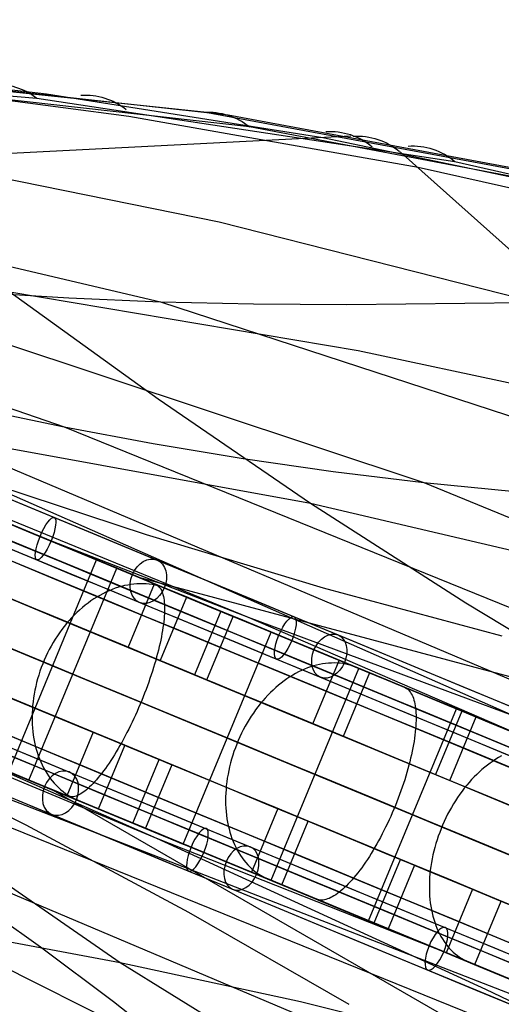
# Model space of a CAD drawing. Extents: x -3378 to 3007, y -425 to 173.
# Tile 367 of 396: x 2446 to 2509, y -99 to 30. Entities that reach past the tile are written whole.
import ezdxf

# ---------------------------------------------------------------- set-up
doc = ezdxf.new("R2010")
doc.units = 0
doc.layers.add('PREDEFINITO', color=7, linetype='CONTINUOUS')

msp = doc.modelspace()

# ---------------------------------------------------------------- linework, layer by layer
at = {"layer": 'PREDEFINITO'}
for p, q in [((2295.25, 25.62, 2292.51), (2476.16, -48.61, 2749.34)), ((2382.94, 24.55, 1550.26), (2448.55, 19.28, 1694.76)), ((2470.36, 17.43, 1760.19), (2400.63, 24.84, 1603.52)), ((2470.36, 17.43, 1760.19), (2400.63, 24.84, 1603.52)), ((2473.53, 17.05, 1758.78), (2408.32, 24.22, 1612.74)), ((2413.35, 23.92, 1631.74), (2449.79, 19.86, 1718.37)), ((2476.36, 15.51, 1757.44), (2411, 22.91, 1611.49)), ((2460.56, 16.87, 1718.02), (2421.95, 22.02, 1635.61)), ((2449.79, 19.86, 1718.37), (2485.93, 14.14, 1805.22)), ((2448.55, 19.28, 1694.76), (2503.18, 10.98, 1818.71)), ((2498.39, 10.2, 1800.74), (2460.56, 16.87, 1718.02)), ((2528.26, 6.7, 1894.19), (2470.36, 17.43, 1760.19)), ((2528.26, 6.7, 1894.19), (2470.36, 17.43, 1760.19)), ((2531.59, 6.25, 1892.73), (2473.53, 17.05, 1758.78)), ((2534.49, 4.53, 1891.33), (2476.36, 15.51, 1757.44)), ((2443.28, 11.99, 1817.04), (2489.57, 14.35, 1804.22)), ((2485.93, 14.14, 1805.22), (2527.46, 5.45, 1906.03)), ((2382.34, 12.05, 1840.29), (2464.72, -7.36, 2043.33)), ((2553.37, -38.98, 1764.28), (2496.02, 12.28, 1802.27)), ((2430.59, 11.58, 1821.02), (2472.36, 3.11, 1922.98)), ((2503.18, 10.98, 1818.71), (2565.47, -3.15, 1964.38)), ((2542.68, 0.25, 1900.33), (2498.39, 10.2, 1800.74)), ((2371.61, 3.89, 2085.05), (2452.1, -23.7, 2287.68)), ((2472.36, 3.11, 1922.98), (2513.84, -7.42, 2024.87)), ((2283.77, -2.09, 2292.51), (2464.18, -77.52, 2749.34)), ((2417.37, -3.84, 2063.68), (2499.14, -30.98, 2267.79)), ((2440.82, -6.1, 2053.31), (2452.71, -6.85, 2048.27)), ((2490.52, -13.77, 1675.83), (2445.04, -6.08, 1578.02)), ((2464.39, -20.09, 1567.77), (2445.04, -6.08, 1578.02)), ((2452.71, -6.85, 2048.27), (2464.72, -7.36, 2043.33)), ((2464.72, -7.36, 2043.33), (2547.18, -34.36, 2248.08)), ((2464.72, -7.36, 2043.33), (2476.84, -7.64, 2038.53)), ((2476.84, -7.64, 2038.53), (2489.07, -7.73, 2033.85)), ((2489.07, -7.73, 2033.85), (2513.84, -7.42, 2024.87)), ((2406.1, -12.58, 2307.78), (2566.3, -80.44, 2710.18)), ((2535.63, -23.37, 1775.58), (2490.52, -13.77, 1675.83)), ((2484.3, -33.74, 1557.91), (2402.74, -18.9, 1382.58)), ((2484.3, -33.74, 1557.91), (2464.39, -20.09, 1567.77)), ((2440.5, -21.25, 2292.68), (2452.1, -23.7, 2287.68)), ((2452.1, -23.7, 2287.68), (2532.88, -56.49, 2490.82)), ((2452.1, -23.7, 2287.68), (2463.76, -25.89, 2282.69)), ((2463.76, -25.89, 2282.69), (2475.49, -27.84, 2277.71)), ((2475.49, -27.84, 2277.71), (2487.28, -29.53, 2272.74)), ((2487.28, -29.53, 2272.74), (2499.14, -30.98, 2267.79)), ((2439.95, -30.25, 2529.24), (2593.74, -98.01, 2908.01)), ((2439.95, -30.25, 2529.24), (2462.82, -37.78, 2519.34)), ((2499.14, -30.98, 2267.79), (2580.6, -64.65, 2472.11)), ((2499.14, -30.98, 2267.79), (2511.07, -32.16, 2262.85)), ((2571.72, -54.29, 1753.65), (2484.3, -33.74, 1557.91)), ((2504.59, -46.78, 1548.31), (2484.3, -33.74, 1557.91)), ((2442.57, -35.4, 2754.61), (2451.91, -39.27, 2767.18)), ((2458.66, -42.06, 1396.92), (2444.2, -36.07, 1392.7)), ((2448.41, -37.82, 2762.54), (2476.16, -48.61, 2749.34)), ((2456.35, -41.11, 2758.27), (2449.18, -38.14, 2764.57)), ((2462.82, -37.78, 2519.34), (2485.95, -44.76, 2509.65)), ((2451.91, -39.27, 2767.18), (2461.5, -43.24, 2779.53)), ((2444.87, -68.82, 2758.27), (2456.35, -41.11, 2758.27)), ((2447.52, -69.92, 1408.37), (2459, -42.2, 1408.37)), ((2473.04, -48.02, 1401.49), (2458.66, -42.06, 1396.92)), ((2459, -42.2, 1408.37), (2461.54, -43.25, 1398.76)), ((2461.5, -43.24, 2779.53), (2471.34, -47.32, 2791.66)), ((2610.44, -83.28, 1734.32), (2461.89, -43.4, 1397.91)), ((2458.38, -44.98, 2806.37), (2457.98, -45.15, 2806.65)), ((2458.79, -44.83, 2806.09), (2458.38, -44.98, 2806.37)), ((2459.2, -44.7, 2805.8), (2458.79, -44.83, 2806.09)), ((2459.6, -44.58, 2805.5), (2459.2, -44.7, 2805.8)), ((2460.01, -44.48, 2805.19), (2459.6, -44.58, 2805.5)), ((2460.42, -44.4, 2804.89), (2460.01, -44.48, 2805.19)), ((2460.82, -44.33, 2804.57), (2460.42, -44.4, 2804.89)), ((2460.49, -52.56, 2792.69), (2463.94, -44.25, 2792.69)), ((2461.23, -44.28, 2804.25), (2460.82, -44.33, 2804.57)), ((2461.63, -44.25, 2803.93), (2461.23, -44.28, 2804.25)), ((2462.03, -44.24, 2803.6), (2461.63, -44.25, 2803.93)), ((2462.43, -44.24, 2803.27), (2462.03, -44.24, 2803.6)), ((2462.82, -44.26, 2802.93), (2462.43, -44.24, 2803.27)), ((2463.21, -44.29, 2802.59), (2462.82, -44.26, 2802.93)), ((2463.06, -43.89, 1392.99), (2464.08, -44.31, 1389.14)), ((2463.6, -44.35, 2802.25), (2463.21, -44.29, 2802.59)), ((2463.98, -44.42, 2801.91), (2463.6, -44.35, 2802.25)), ((2464.36, -44.51, 2801.57), (2463.98, -44.42, 2801.91)), ((2464.08, -44.31, 1389.14), (2464.21, -44.37, 1388.65)), ((2464.21, -44.37, 1388.65), (2464.33, -44.45, 1388.15)), ((2464.33, -44.45, 1388.15), (2464.44, -44.55, 1387.65)), ((2464.73, -44.61, 2801.22), (2464.36, -44.51, 2801.57)), ((2464.44, -44.55, 1387.65), (2464.55, -44.66, 1387.16)), ((2464.55, -44.66, 1387.16), (2464.65, -44.78, 1386.67)), ((2464.65, -44.78, 1386.67), (2464.74, -44.93, 1386.18)), ((2465.09, -44.74, 2800.87), (2464.73, -44.61, 2801.22)), ((2464.74, -44.93, 1386.18), (2464.83, -45.09, 1385.69)), ((2465.45, -44.88, 2800.53), (2465.09, -44.74, 2800.87)), ((2468.2, -46.01, 2797.85), (2465.45, -44.88, 2800.53)), ((2485.95, -44.76, 2509.65), (2509.3, -51.03, 2500.17)), ((2456, -46.22, 2807.93), (2455.62, -46.48, 2808.16)), ((2456.39, -45.98, 2807.69), (2456, -46.22, 2807.93)), ((2456.79, -45.75, 2807.44), (2456.39, -45.98, 2807.69)), ((2457.18, -45.53, 2807.19), (2456.79, -45.75, 2807.44)), ((2457.58, -45.33, 2806.92), (2457.18, -45.53, 2807.19)), ((2457.98, -45.15, 2806.65), (2457.58, -45.33, 2806.92)), ((2468.09, -45.97, 2788.71), (2464.65, -54.28, 2788.71)), ((2464.83, -45.09, 1385.69), (2464.9, -45.26, 1385.21)), ((2464.9, -45.26, 1385.21), (2464.97, -45.45, 1384.73)), ((2464.97, -45.45, 1384.73), (2465.03, -45.66, 1384.26)), ((2465.03, -45.66, 1384.26), (2465.08, -45.88, 1383.8)), ((2465.08, -45.88, 1383.8), (2465.13, -46.12, 1383.34)), ((2465.13, -46.12, 1383.34), (2465.17, -46.37, 1382.89)), ((2459.43, -93.8, 1557.91), (2391.26, -46.62, 1382.58)), ((2454.5, -47.35, 2808.79), (2454.14, -47.67, 2808.99)), ((2454.87, -47.05, 2808.59), (2454.5, -47.35, 2808.79)), ((2455.24, -46.76, 2808.38), (2454.87, -47.05, 2808.59)), ((2455.62, -46.48, 2808.16), (2455.24, -46.76, 2808.38)), ((2465.17, -46.37, 1382.89), (2465.19, -46.63, 1382.44)), ((2465.19, -46.63, 1382.44), (2465.22, -46.91, 1382)), ((2465.22, -46.91, 1382), (2465.23, -47.2, 1381.58)), ((2465.23, -47.2, 1381.58), (2465.23, -47.5, 1381.16)), ((2465.23, -47.5, 1381.16), (2465.23, -47.82, 1380.75)), ((2471.34, -47.32, 2791.66), (2481.42, -51.49, 2803.55)), ((2525.19, -59.19, 1538.78), (2504.59, -46.78, 1548.31)), ((2453.09, -48.7, 2809.5), (2452.76, -49.06, 2809.65)), ((2453.43, -48.34, 2809.34), (2453.09, -48.7, 2809.5)), ((2453.78, -48, 2809.17), (2453.43, -48.34, 2809.34)), ((2454.14, -47.67, 2808.99), (2453.78, -48, 2809.17)), ((2465.17, -48.84, 1379.58), (2465.13, -49.2, 1379.21)), ((2465.19, -48.49, 1379.96), (2465.17, -48.84, 1379.58)), ((2465.21, -48.15, 1380.35), (2465.19, -48.49, 1379.96)), ((2465.23, -47.82, 1380.75), (2465.21, -48.15, 1380.35)), ((2472.59, -47.83, 1402.29), (2469.15, -56.15, 1402.29)), ((2470.76, -56.82, 1396.55), (2474.21, -48.5, 1396.55)), ((2479.17, -50.56, 2787.14), (2472.31, -47.72, 2793.83)), ((2487.33, -53.93, 1406.39), (2473.04, -48.02, 1401.49)), ((2476.16, -48.61, 2749.34), (2512.19, -64.23, 2836.9)), ((2476.16, -48.61, 2749.34), (2520.52, -65.07, 2729.28)), ((2452.12, -49.83, 2809.92), (2451.81, -50.23, 2810.04)), ((2452.44, -49.44, 2809.79), (2452.12, -49.83, 2809.92)), ((2452.76, -49.06, 2809.65), (2452.44, -49.44, 2809.79)), ((2465.03, -49.96, 1378.52), (2464.97, -50.36, 1378.19)), ((2465.08, -49.58, 1378.86), (2465.03, -49.96, 1378.52)), ((2465.13, -49.2, 1379.21), (2465.08, -49.58, 1378.86)), ((2450.95, -51.49, 2810.32), (2450.69, -51.93, 2810.39)), ((2451.23, -51.06, 2810.24), (2450.95, -51.49, 2810.32)), ((2451.52, -50.64, 2810.14), (2451.23, -51.06, 2810.24)), ((2451.81, -50.23, 2810.04), (2451.52, -50.64, 2810.14)), ((2464.82, -51.17, 1377.57), (2464.74, -51.59, 1377.28)), ((2464.9, -50.76, 1377.87), (2464.82, -51.17, 1377.57)), ((2464.97, -50.36, 1378.19), (2464.9, -50.76, 1377.87)), ((2467.69, -78.28, 2787.14), (2479.17, -50.56, 2787.14)), ((2481.42, -51.49, 2803.55), (2491.73, -55.76, 2815.2)), ((2450.43, -52.38, 2810.45), (2450.18, -52.83, 2810.5)), ((2450.69, -51.93, 2810.39), (2450.43, -52.38, 2810.45)), ((2464.65, -54.28, 2788.71), (2460.49, -52.56, 2792.69)), ((2464.55, -52.46, 1376.74), (2464.44, -52.9, 1376.49)), ((2464.65, -52.02, 1377), (2464.55, -52.46, 1376.74)), ((2464.74, -51.59, 1377.28), (2464.65, -52.02, 1377)), ((2389.17, -53.46, 2307.78), (2550.43, -118.75, 2710.18)), ((2449.73, -53.76, 2810.56), (2449.52, -54.23, 2810.57)), ((2449.95, -53.29, 2810.53), (2449.73, -53.76, 2810.56)), ((2450.18, -52.83, 2810.5), (2449.95, -53.29, 2810.53)), ((2464.2, -53.8, 1376.04), (2464.08, -54.26, 1375.84)), ((2464.33, -53.35, 1376.26), (2464.2, -53.8, 1376.04)), ((2464.44, -52.9, 1376.49), (2464.33, -53.35, 1376.26)), ((2501.52, -59.81, 1411.63), (2487.33, -53.93, 1406.39)), ((2449.13, -55.19, 2810.56), (2448.96, -55.68, 2810.53)), ((2449.32, -54.71, 2810.57), (2449.13, -55.19, 2810.56)), ((2449.52, -54.23, 2810.57), (2449.32, -54.71, 2810.57)), ((2463.8, -55.2, 1375.49), (2463.65, -55.67, 1375.34)), ((2463.94, -54.73, 1375.66), (2463.8, -55.2, 1375.49)), ((2464.08, -54.26, 1375.84), (2463.94, -54.73, 1375.66)), ((2479.15, -83.02, 1419.08), (2490.63, -55.31, 1419.08)), ((2483.92, -55.24, 2834.74), (2483.53, -55.4, 2835.04)), ((2484.32, -55.1, 2834.43), (2483.92, -55.24, 2834.74)), ((2484.71, -54.98, 2834.12), (2484.32, -55.1, 2834.43)), ((2484.63, -62.56, 2820.74), (2488.07, -54.25, 2820.74)), ((2485.1, -54.87, 2833.8), (2484.71, -54.98, 2834.12)), ((2485.49, -54.78, 2833.47), (2485.1, -54.87, 2833.8)), ((2485.88, -54.71, 2833.14), (2485.49, -54.78, 2833.47)), ((2486.27, -54.66, 2832.8), (2485.88, -54.71, 2833.14)), ((2486.66, -54.62, 2832.46), (2486.27, -54.66, 2832.8)), ((2487.04, -54.6, 2832.11), (2486.66, -54.62, 2832.46)), ((2487.42, -54.59, 2831.76), (2487.04, -54.6, 2832.11)), ((2487.8, -54.6, 2831.4), (2487.42, -54.59, 2831.76)), ((2488.17, -54.63, 2831.05), (2487.8, -54.6, 2831.4)), ((2488.54, -54.68, 2830.69), (2488.17, -54.63, 2831.05)), ((2488.91, -54.75, 2830.33), (2488.54, -54.68, 2830.69)), ((2489.27, -54.83, 2829.96), (2488.91, -54.75, 2830.33)), ((2489.62, -54.93, 2829.6), (2489.27, -54.83, 2829.96)), ((2489.97, -55.04, 2829.23), (2489.62, -54.93, 2829.6)), ((2490.31, -55.17, 2828.87), (2489.97, -55.04, 2829.23)), ((2492.92, -56.26, 2826.04), (2490.31, -55.17, 2828.87)), ((2490.63, -55.31, 1419.08), (2493.61, -56.54, 1409.62)), ((2448.8, -56.17, 2810.5), (2448.65, -56.67, 2810.45)), ((2448.96, -55.68, 2810.53), (2448.8, -56.17, 2810.5)), ((2463.33, -56.62, 1375.08), (2463.17, -57.1, 1374.98)), ((2463.5, -56.14, 1375.2), (2463.33, -56.62, 1375.08)), ((2463.65, -55.67, 1375.34), (2463.5, -56.14, 1375.2)), ((2469.15, -56.15, 1402.29), (2470.76, -56.82, 1396.55)), ((2481.61, -56.42, 2836.43), (2481.23, -56.67, 2836.68)), ((2481.99, -56.19, 2836.17), (2481.61, -56.42, 2836.43)), ((2482.37, -55.97, 2835.9), (2481.99, -56.19, 2836.17)), ((2482.76, -55.76, 2835.62), (2482.37, -55.97, 2835.9)), ((2483.14, -55.57, 2835.34), (2482.76, -55.76, 2835.62)), ((2483.53, -55.4, 2835.04), (2483.14, -55.57, 2835.34)), ((2492.03, -55.89, 2816.54), (2488.59, -64.2, 2816.54)), ((2491.73, -55.76, 2815.2), (2502.28, -60.13, 2826.61)), ((2448.4, -57.66, 2810.32), (2448.29, -58.16, 2810.24)), ((2448.52, -57.16, 2810.39), (2448.4, -57.66, 2810.32)), ((2448.65, -56.67, 2810.45), (2448.52, -57.16, 2810.39)), ((2463, -57.58, 1374.9), (2462.82, -58.06, 1374.83)), ((2463.17, -57.1, 1374.98), (2463, -57.58, 1374.9)), ((2479.77, -57.82, 2837.6), (2479.41, -58.14, 2837.8)), ((2480.12, -57.51, 2837.38), (2479.77, -57.82, 2837.6)), ((2480.49, -57.22, 2837.16), (2480.12, -57.51, 2837.38)), ((2480.86, -56.94, 2836.93), (2480.49, -57.22, 2837.16)), ((2481.23, -56.67, 2836.68), (2480.86, -56.94, 2836.93)), ((2495.39, -57.28, 1403.93), (2496.58, -57.77, 1400.15)), ((2496.58, -57.77, 1400.15), (2496.73, -57.84, 1399.66)), ((2496.73, -57.84, 1399.66), (2496.87, -57.93, 1399.17)), ((2503.38, -60.58, 2814.72), (2496.84, -57.88, 2821.79)), ((2496.87, -57.93, 1399.17), (2497.01, -58.03, 1398.68)), ((2448.12, -59.16, 2810.04), (2448.05, -59.66, 2809.92)), ((2448.2, -58.66, 2810.14), (2448.12, -59.16, 2810.04)), ((2448.29, -58.16, 2810.24), (2448.2, -58.66, 2810.14)), ((2462.45, -59.03, 1374.74), (2462.25, -59.51, 1374.72)), ((2462.63, -58.54, 1374.78), (2462.45, -59.03, 1374.74)), ((2462.82, -58.06, 1374.83), (2462.63, -58.54, 1374.78)), ((2478.4, -59.18, 2838.34), (2478.07, -59.55, 2838.5)), ((2478.73, -58.82, 2838.17), (2478.4, -59.18, 2838.34)), ((2479.07, -58.47, 2837.99), (2478.73, -58.82, 2838.17)), ((2479.41, -58.14, 2837.8), (2479.07, -58.47, 2837.99)), ((2497.01, -58.03, 1398.68), (2497.14, -58.16, 1398.19)), ((2497.14, -58.16, 1398.19), (2497.26, -58.29, 1397.71)), ((2497.26, -58.29, 1397.71), (2497.37, -58.45, 1397.23)), ((2497.37, -58.45, 1397.23), (2497.48, -58.61, 1396.75)), ((2497.48, -58.61, 1396.75), (2497.58, -58.8, 1396.27)), ((2497.58, -58.8, 1396.27), (2497.67, -59, 1395.8)), ((2497.67, -59, 1395.8), (2497.75, -59.21, 1395.34)), ((2497.75, -59.21, 1395.34), (2497.82, -59.44, 1394.88)), ((2448, -60.16, 2809.79), (2447.96, -60.66, 2809.65)), ((2448.05, -59.66, 2809.92), (2448, -60.16, 2809.79)), ((2461.85, -60.46, 1374.74), (2461.64, -60.93, 1374.78)), ((2462.05, -59.98, 1374.72), (2461.85, -60.46, 1374.74)), ((2462.25, -59.51, 1374.72), (2462.05, -59.98, 1374.72)), ((2477.44, -60.32, 2838.78), (2477.14, -60.72, 2838.91)), ((2477.75, -59.93, 2838.65), (2477.44, -60.32, 2838.78)), ((2478.07, -59.55, 2838.5), (2477.75, -59.93, 2838.65)), ((2497.82, -59.44, 1394.88), (2497.89, -59.68, 1394.43)), ((2497.89, -59.68, 1394.43), (2497.94, -59.94, 1393.98)), ((2497.94, -59.94, 1393.98), (2497.99, -60.21, 1393.55)), ((2497.99, -60.21, 1393.55), (2498.03, -60.5, 1393.12)), ((2498.03, -60.5, 1393.12), (2498.06, -60.8, 1392.69)), ((2515.59, -65.64, 1417.2), (2501.52, -59.81, 1411.63)), ((2502.28, -60.13, 2826.61), (2513.06, -64.59, 2837.77)), ((2447.94, -61.15, 2809.5), (2447.92, -61.64, 2809.34)), ((2447.92, -61.64, 2809.34), (2447.93, -62.13, 2809.17)), ((2447.96, -60.66, 2809.65), (2447.94, -61.15, 2809.5)), ((2461.43, -61.4, 1374.83), (2461.22, -61.87, 1374.9)), ((2461.64, -60.93, 1374.78), (2461.43, -61.4, 1374.83)), ((2476.57, -61.56, 2839.12), (2476.29, -61.99, 2839.21)), ((2476.85, -61.14, 2839.02), (2476.57, -61.56, 2839.12)), ((2477.14, -60.72, 2838.91), (2476.85, -61.14, 2839.02)), ((2491.9, -88.3, 2814.72), (2503.38, -60.58, 2814.72)), ((2498.06, -60.8, 1392.69), (2498.09, -61.11, 1392.28)), ((2498.09, -61.11, 1392.28), (2498.1, -61.43, 1391.88)), ((2498.1, -61.43, 1391.88), (2498.11, -61.77, 1391.48)), ((2498.11, -61.77, 1391.48), (2498.1, -62.12, 1391.1)), ((2504.09, -60.88, 1413.58), (2500.65, -69.2, 1413.58)), ((2502.52, -69.97, 1407.93), (2505.96, -61.66, 1407.93)), ((2447.93, -62.13, 2809.17), (2447.95, -62.62, 2808.99)), ((2447.95, -62.62, 2808.99), (2447.98, -63.1, 2808.79)), ((2447.98, -63.1, 2808.79), (2448.02, -63.57, 2808.59)), ((2460.78, -62.79, 1375.08), (2460.56, -63.24, 1375.2)), ((2461, -62.33, 1374.98), (2460.78, -62.79, 1375.08)), ((2461.22, -61.87, 1374.9), (2461, -62.33, 1374.98)), ((2475.78, -62.88, 2839.35), (2475.53, -63.33, 2839.4)), ((2476.03, -62.43, 2839.28), (2475.78, -62.88, 2839.35)), ((2476.29, -61.99, 2839.21), (2476.03, -62.43, 2839.28)), ((2488.59, -64.2, 2816.54), (2484.63, -62.56, 2820.74)), ((2498.07, -62.85, 1390.37), (2498.04, -63.23, 1390.02)), ((2498.09, -62.48, 1390.73), (2498.07, -62.85, 1390.37)), ((2498.1, -62.12, 1391.1), (2498.09, -62.48, 1390.73)), ((2447.18, -69.78, 1396.92), (2432.71, -63.79, 1392.7)), ((2448.02, -63.57, 2808.59), (2448.08, -64.04, 2808.38)), ((2448.08, -64.04, 2808.38), (2448.16, -64.5, 2808.16)), ((2455.9, -63.65, 2792.69), (2452.46, -71.97, 2792.69)), ((2460.05, -65.37, 2788.71), (2455.9, -63.65, 2792.69)), ((2460.1, -64.13, 1375.49), (2459.87, -64.56, 1375.66)), ((2460.33, -63.69, 1375.34), (2460.1, -64.13, 1375.49)), ((2460.56, -63.24, 1375.2), (2460.33, -63.69, 1375.34)), ((2475.08, -64.26, 2839.46), (2474.87, -64.73, 2839.47)), ((2475.3, -63.79, 2839.43), (2475.08, -64.26, 2839.46)), ((2475.53, -63.33, 2839.4), (2475.3, -63.79, 2839.43)), ((2497.96, -64.02, 1389.36), (2497.9, -64.43, 1389.04)), ((2498, -63.62, 1389.68), (2497.96, -64.02, 1389.36)), ((2498.04, -63.23, 1390.02), (2498, -63.62, 1389.68)), ((2425.6, -64.91, 2529.24), (2582.26, -125.73, 2908.01)), ((2425.6, -64.91, 2529.24), (2447.1, -75.75, 2519.34)), ((2436.93, -65.53, 2762.54), (2464.18, -77.52, 2749.34)), ((2448.16, -64.5, 2808.16), (2448.24, -64.96, 2807.93)), ((2448.24, -64.96, 2807.93), (2448.35, -65.41, 2807.69)), ((2448.35, -65.41, 2807.69), (2448.46, -65.85, 2807.44)), ((2456.61, -73.68, 2788.71), (2460.05, -65.37, 2788.71)), ((2459.4, -65.4, 1376.04), (2459.17, -65.8, 1376.26)), ((2459.64, -64.98, 1375.84), (2459.4, -65.4, 1376.04)), ((2459.87, -64.56, 1375.66), (2459.64, -64.98, 1375.84)), ((2474.67, -65.21, 2839.47), (2474.49, -65.69, 2839.46)), ((2474.87, -64.73, 2839.47), (2474.67, -65.21, 2839.47)), ((2497.77, -65.27, 1388.46), (2497.69, -65.71, 1388.19)), ((2497.84, -64.85, 1388.74), (2497.77, -65.27, 1388.46)), ((2497.9, -64.43, 1389.04), (2497.84, -64.85, 1388.74)), ((2448.46, -65.85, 2807.44), (2448.59, -66.28, 2807.19)), ((2448.59, -66.28, 2807.19), (2448.73, -66.7, 2806.92)), ((2448.73, -66.7, 2806.92), (2448.88, -67.12, 2806.65)), ((2458.69, -66.59, 1376.74), (2458.46, -66.97, 1377)), ((2458.93, -66.2, 1376.49), (2458.69, -66.59, 1376.74)), ((2459.17, -65.8, 1376.26), (2458.93, -66.2, 1376.49)), ((2474.15, -66.67, 2839.4), (2474, -67.17, 2839.35)), ((2474.31, -66.18, 2839.43), (2474.15, -66.67, 2839.4)), ((2474.49, -65.69, 2839.46), (2474.31, -66.18, 2839.43)), ((2497.51, -66.6, 1387.69), (2497.4, -67.05, 1387.46)), ((2497.6, -66.15, 1387.93), (2497.51, -66.6, 1387.69)), ((2497.69, -65.71, 1388.19), (2497.6, -66.15, 1387.93)), ((2508.9, -66.95, 2863.16), (2508.53, -67.18, 2863.45)), ((2509.27, -66.74, 2862.87), (2508.9, -66.95, 2863.16)), ((2390.95, -67.61, 2063.68), (2467.97, -106.24, 2267.79)), ((2440.43, -66.98, 2767.18), (2450.02, -70.95, 2779.53)), ((2448.88, -67.12, 2806.65), (2449.05, -67.52, 2806.37)), ((2449.05, -67.52, 2806.37), (2449.23, -67.91, 2806.09)), ((2449.23, -67.91, 2806.09), (2449.42, -68.29, 2805.8)), ((2457.74, -68.04, 1377.87), (2457.51, -68.38, 1378.19)), ((2457.98, -67.7, 1377.57), (2457.74, -68.04, 1377.87)), ((2458.22, -67.34, 1377.28), (2457.98, -67.7, 1377.57)), ((2458.46, -66.97, 1377), (2458.22, -67.34, 1377.28)), ((2461.11, -75.55, 1402.29), (2464.55, -67.23, 1402.29)), ((2466.17, -67.9, 1396.55), (2462.73, -76.22, 1396.55)), ((2464.55, -67.23, 1402.29), (2466.17, -67.9, 1396.55)), ((2473.74, -68.16, 2839.21), (2473.63, -68.66, 2839.12)), ((2473.86, -67.66, 2839.28), (2473.74, -68.16, 2839.21)), ((2474, -67.17, 2839.35), (2473.86, -67.66, 2839.28)), ((2497.17, -67.97, 1387.05), (2497.04, -68.44, 1386.87)), ((2497.29, -67.51, 1387.25), (2497.17, -67.97, 1387.05)), ((2497.4, -67.05, 1387.46), (2497.29, -67.51, 1387.25)), ((2507.08, -68.23, 2864.48), (2506.72, -68.53, 2864.72)), ((2507.43, -67.95, 2864.24), (2507.08, -68.23, 2864.48)), ((2507.79, -67.68, 2863.98), (2507.43, -67.95, 2864.24)), ((2508.16, -67.42, 2863.72), (2507.79, -67.68, 2863.98)), ((2508.53, -67.18, 2863.45), (2508.16, -67.42, 2863.72)), ((2449.42, -68.29, 2805.8), (2449.63, -68.66, 2805.5)), ((2449.63, -68.66, 2805.5), (2449.84, -69.02, 2805.19)), ((2449.84, -69.02, 2805.19), (2450.07, -69.37, 2804.89)), ((2450.07, -69.37, 2804.89), (2450.31, -69.7, 2804.57)), ((2456.8, -69.3, 1379.21), (2456.57, -69.59, 1379.58)), ((2457.04, -69.01, 1378.86), (2456.8, -69.3, 1379.21)), ((2457.27, -68.7, 1378.52), (2457.04, -69.01, 1378.86)), ((2457.51, -68.38, 1378.19), (2457.27, -68.7, 1378.52)), ((2473.53, -69.15, 2839.02), (2473.44, -69.65, 2838.91)), ((2473.63, -68.66, 2839.12), (2473.53, -69.15, 2839.02)), ((2496.77, -69.39, 1386.55), (2496.62, -69.86, 1386.42)), ((2496.91, -68.91, 1386.7), (2496.77, -69.39, 1386.55)), ((2497.04, -68.44, 1386.87), (2496.91, -68.91, 1386.7)), ((2500.65, -69.2, 1413.58), (2502.52, -69.97, 1407.93)), ((2505.7, -69.5, 2865.36), (2505.37, -69.85, 2865.55)), ((2506.03, -69.16, 2865.16), (2505.7, -69.5, 2865.36)), ((2506.38, -68.84, 2864.94), (2506.03, -69.16, 2865.16)), ((2506.72, -68.53, 2864.72), (2506.38, -68.84, 2864.94)), ((2461.56, -75.74, 1401.49), (2447.18, -69.78, 1396.92)), ((2450.06, -70.97, 1398.76), (2447.52, -69.92, 1408.37)), ((2450.31, -69.7, 2804.57), (2450.56, -70.02, 2804.25)), ((2450.56, -70.02, 2804.25), (2450.83, -70.33, 2803.93)), ((2450.83, -70.33, 2803.93), (2451.1, -70.62, 2803.6)), ((2451.1, -70.62, 2803.6), (2451.38, -70.9, 2803.27)), ((2455.45, -70.79, 1381.58), (2455.24, -70.99, 1382)), ((2455.67, -70.58, 1381.16), (2455.45, -70.79, 1381.58)), ((2455.89, -70.35, 1380.75), (2455.67, -70.58, 1381.16)), ((2456.12, -70.11, 1380.35), (2455.89, -70.35, 1380.75)), ((2456.34, -69.86, 1379.96), (2456.12, -70.11, 1380.35)), ((2456.57, -69.59, 1379.58), (2456.34, -69.86, 1379.96)), ((2473.31, -70.65, 2838.65), (2473.27, -71.14, 2838.5)), ((2473.37, -70.15, 2838.78), (2473.31, -70.65, 2838.65)), ((2473.44, -69.65, 2838.91), (2473.37, -70.15, 2838.78)), ((2496.3, -70.83, 1386.2), (2496.13, -71.31, 1386.12)), ((2496.46, -70.34, 1386.3), (2496.3, -70.83, 1386.2)), ((2496.62, -69.86, 1386.42), (2496.46, -70.34, 1386.3)), ((2504.72, -70.59, 2865.89), (2504.41, -70.97, 2866.05)), ((2505.04, -70.21, 2865.73), (2504.72, -70.59, 2865.89)), ((2505.37, -69.85, 2865.55), (2505.04, -70.21, 2865.73)), ((2450.02, -70.95, 2779.53), (2459.86, -75.03, 2791.66)), ((2583.65, -147.96, 1734.32), (2450.41, -71.12, 1397.91)), ((2451.38, -70.9, 2803.27), (2451.67, -71.17, 2802.93)), ((2452.6, -72.02, 1389.14), (2451.58, -71.6, 1392.99)), ((2451.67, -71.17, 2802.93), (2451.98, -71.42, 2802.59)), ((2451.98, -71.42, 2802.59), (2452.29, -71.65, 2802.25)), ((2452.29, -71.65, 2802.25), (2452.61, -71.87, 2801.91)), ((2452.73, -72.07, 1388.65), (2452.6, -72.02, 1389.14)), ((2452.61, -71.87, 2801.91), (2452.94, -72.08, 2801.57)), ((2452.88, -72.1, 1388.15), (2452.73, -72.07, 1388.65)), ((2453.02, -72.11, 1387.65), (2452.88, -72.1, 1388.15)), ((2452.94, -72.08, 2801.57), (2453.27, -72.26, 2801.22)), ((2453.18, -72.11, 1387.16), (2453.02, -72.11, 1387.65)), ((2453.34, -72.09, 1386.67), (2453.18, -72.11, 1387.16)), ((2453.51, -72.05, 1386.18), (2453.34, -72.09, 1386.67)), ((2453.68, -72, 1385.69), (2453.51, -72.05, 1386.18)), ((2453.86, -71.93, 1385.21), (2453.68, -72, 1385.69)), ((2454.04, -71.84, 1384.73), (2453.86, -71.93, 1385.21)), ((2454.23, -71.74, 1384.26), (2454.04, -71.84, 1384.73)), ((2454.42, -71.62, 1383.8), (2454.23, -71.74, 1384.26)), ((2454.62, -71.49, 1383.34), (2454.42, -71.62, 1383.8)), ((2454.82, -71.34, 1382.89), (2454.62, -71.49, 1383.34)), ((2455.03, -71.17, 1382.44), (2454.82, -71.34, 1382.89)), ((2455.24, -70.99, 1382), (2455.03, -71.17, 1382.44)), ((2473.24, -71.63, 2838.34), (2473.22, -72.12, 2838.17)), ((2473.27, -71.14, 2838.5), (2473.24, -71.63, 2838.34)), ((2495.96, -71.79, 1386.05), (2495.78, -72.27, 1386)), ((2496.13, -71.31, 1386.12), (2495.96, -71.79, 1386.05)), ((2503.82, -71.77, 2866.32), (2503.53, -72.19, 2866.44)), ((2504.11, -71.37, 2866.19), (2503.82, -71.77, 2866.32)), ((2504.41, -70.97, 2866.05), (2504.11, -71.37, 2866.19)), ((2453.27, -72.26, 2801.22), (2453.62, -72.44, 2800.87)), ((2453.62, -72.44, 2800.87), (2453.97, -72.59, 2800.53)), ((2453.97, -72.59, 2800.53), (2456.71, -73.73, 2797.85)), ((2473.22, -72.12, 2838.17), (2473.21, -72.61, 2837.99)), ((2473.21, -72.61, 2837.99), (2473.22, -73.09, 2837.8)), ((2473.22, -73.09, 2837.8), (2473.25, -73.56, 2837.6)), ((2495.4, -73.23, 1385.95), (2495.2, -73.71, 1385.95)), ((2495.59, -72.75, 1385.96), (2495.4, -73.23, 1385.95)), ((2495.78, -72.27, 1386), (2495.59, -72.75, 1385.96)), ((2502.98, -73.04, 2866.64), (2502.72, -73.49, 2866.72)), ((2503.25, -72.61, 2866.54), (2502.98, -73.04, 2866.64)), ((2503.53, -72.19, 2866.44), (2503.25, -72.61, 2866.54)), ((2473.25, -73.56, 2837.6), (2473.28, -74.03, 2837.38)), ((2473.28, -74.03, 2837.38), (2473.33, -74.5, 2837.16)), ((2473.33, -74.5, 2837.16), (2473.39, -74.96, 2836.93)), ((2480.04, -73.65, 2820.74), (2476.59, -81.96, 2820.74)), ((2484, -75.29, 2816.54), (2480.04, -73.65, 2820.74)), ((2494.79, -74.66, 1386), (2494.57, -75.13, 1386.05)), ((2494.99, -74.19, 1385.96), (2494.79, -74.66, 1386)), ((2495.2, -73.71, 1385.95), (2494.99, -74.19, 1385.96)), ((2502.23, -74.39, 2866.83), (2502, -74.85, 2866.87)), ((2502.47, -73.93, 2866.78), (2502.23, -74.39, 2866.83)), ((2502.72, -73.49, 2866.72), (2502.47, -73.93, 2866.78)), ((2447.1, -75.75, 2519.34), (2468.38, -87.17, 2509.65)), ((2459.86, -75.03, 2791.66), (2469.94, -79.2, 2803.55)), ((2460.83, -75.43, 2793.83), (2467.69, -78.28, 2787.14)), ((2475.85, -81.66, 1406.39), (2461.56, -75.74, 1401.49)), ((2473.39, -74.96, 2836.93), (2473.47, -75.41, 2836.68)), ((2473.47, -75.41, 2836.68), (2473.56, -75.85, 2836.43)), ((2473.56, -75.85, 2836.43), (2473.66, -76.29, 2836.17)), ((2480.55, -83.6, 2816.54), (2484, -75.29, 2816.54)), ((2494.36, -75.6, 1386.12), (2494.13, -76.06, 1386.2)), ((2494.57, -75.13, 1386.05), (2494.36, -75.6, 1386.12)), ((2501.57, -75.79, 2866.91), (2501.37, -76.27, 2866.91)), ((2501.78, -75.32, 2866.9), (2501.57, -75.79, 2866.91)), ((2502, -74.85, 2866.87), (2501.78, -75.32, 2866.9)), ((2473.66, -76.29, 2836.17), (2473.78, -76.71, 2835.9)), ((2473.78, -76.71, 2835.9), (2473.9, -77.13, 2835.62)), ((2473.9, -77.13, 2835.62), (2474.05, -77.54, 2835.34)), ((2493.68, -76.96, 1386.42), (2493.45, -77.4, 1386.55)), ((2493.91, -76.51, 1386.3), (2493.68, -76.96, 1386.42)), ((2494.13, -76.06, 1386.2), (2493.91, -76.51, 1386.3)), ((2501.01, -77.24, 2866.87), (2500.85, -77.73, 2866.83)), ((2501.19, -76.75, 2866.9), (2501.01, -77.24, 2866.87)), ((2501.37, -76.27, 2866.91), (2501.19, -76.75, 2866.9)), ((2429.55, -78.13, 2287.68), (2509.86, -112.05, 2490.82)), ((2464.18, -77.52, 2749.34), (2500.71, -91.96, 2836.9)), ((2464.18, -77.52, 2749.34), (2507.19, -97.25, 2729.28)), ((2474.05, -77.54, 2835.34), (2474.2, -77.94, 2835.04)), ((2474.2, -77.94, 2835.04), (2474.36, -78.32, 2834.74)), ((2474.36, -78.32, 2834.74), (2474.54, -78.7, 2834.43)), ((2492.97, -78.27, 1386.87), (2492.73, -78.69, 1387.05)), ((2493.21, -77.84, 1386.7), (2492.97, -78.27, 1386.87)), ((2493.45, -77.4, 1386.55), (2493.21, -77.84, 1386.7)), ((2500.7, -78.22, 2866.78), (2500.56, -78.72, 2866.72)), ((2500.85, -77.73, 2866.83), (2500.7, -78.22, 2866.78)), ((2469.94, -79.2, 2803.55), (2480.25, -83.48, 2815.2)), ((2474.54, -78.7, 2834.43), (2474.73, -79.06, 2834.12)), ((2474.73, -79.06, 2834.12), (2474.93, -79.42, 2833.8)), ((2474.93, -79.42, 2833.8), (2475.15, -79.76, 2833.47)), ((2475.15, -79.76, 2833.47), (2475.37, -80.08, 2833.14)), ((2492.24, -79.5, 1387.46), (2492, -79.9, 1387.69)), ((2492.49, -79.1, 1387.25), (2492.24, -79.5, 1387.46)), ((2492.73, -78.69, 1387.05), (2492.49, -79.1, 1387.25)), ((2500.31, -79.71, 2866.54), (2500.21, -80.2, 2866.44)), ((2500.43, -79.21, 2866.64), (2500.31, -79.71, 2866.54)), ((2500.56, -78.72, 2866.72), (2500.43, -79.21, 2866.64)), ((2475.37, -80.08, 2833.14), (2475.61, -80.4, 2832.8)), ((2475.61, -80.4, 2832.8), (2475.85, -80.7, 2832.46)), ((2475.85, -80.7, 2832.46), (2476.11, -80.98, 2832.11)), ((2476.11, -80.98, 2832.11), (2476.38, -81.26, 2831.76)), ((2491.25, -81.02, 1388.46), (2491, -81.37, 1388.74)), ((2491.5, -80.66, 1388.19), (2491.25, -81.02, 1388.46)), ((2491.75, -80.28, 1387.93), (2491.5, -80.66, 1388.19)), ((2492, -79.9, 1387.69), (2491.75, -80.28, 1387.93)), ((2492.61, -88.6, 1413.58), (2496.06, -80.28, 1413.58)), ((2497.92, -81.06, 1407.93), (2494.48, -89.37, 1407.93)), ((2496.06, -80.28, 1413.58), (2497.92, -81.06, 1407.93)), ((2500.12, -80.7, 2866.32), (2500.04, -81.2, 2866.19)), ((2500.21, -80.2, 2866.44), (2500.12, -80.7, 2866.32)), ((2490.03, -87.53, 1411.63), (2475.85, -81.66, 1406.39)), ((2476.38, -81.26, 2831.76), (2476.65, -81.52, 2831.4)), ((2476.65, -81.52, 2831.4), (2476.94, -81.76, 2831.05)), ((2476.94, -81.76, 2831.05), (2477.23, -81.99, 2830.69)), ((2477.23, -81.99, 2830.69), (2477.54, -82.2, 2830.33)), ((2477.54, -82.2, 2830.33), (2477.85, -82.4, 2829.96)), ((2477.85, -82.4, 2829.96), (2478.17, -82.58, 2829.6)), ((2490.24, -82.36, 1389.68), (2489.99, -82.66, 1390.02)), ((2490.49, -82.04, 1389.36), (2490.24, -82.36, 1389.68)), ((2490.75, -81.71, 1389.04), (2490.49, -82.04, 1389.36)), ((2491, -81.37, 1388.74), (2490.75, -81.71, 1389.04)), ((2499.92, -82.18, 2865.89), (2499.88, -82.67, 2865.73)), ((2499.97, -81.69, 2866.05), (2499.92, -82.18, 2865.89)), ((2500.04, -81.2, 2866.19), (2499.97, -81.69, 2866.05)), ((2478.17, -82.58, 2829.6), (2478.5, -82.74, 2829.23)), ((2478.5, -82.74, 2829.23), (2478.83, -82.89, 2828.87)), ((2478.83, -82.89, 2828.87), (2481.44, -83.97, 2826.04)), ((2482.13, -84.25, 1409.62), (2479.15, -83.02, 1419.08)), ((2480.25, -83.48, 2815.2), (2490.8, -87.85, 2826.61)), ((2489.25, -83.49, 1391.1), (2489.01, -83.74, 1391.48)), ((2489.5, -83.22, 1390.73), (2489.25, -83.49, 1391.1)), ((2489.75, -82.95, 1390.37), (2489.5, -83.22, 1390.73)), ((2489.99, -82.66, 1390.02), (2489.75, -82.95, 1390.37)), ((2499.86, -83.15, 2865.55), (2499.84, -83.64, 2865.36)), ((2499.84, -83.64, 2865.36), (2499.84, -84.11, 2865.16)), ((2499.88, -82.67, 2865.73), (2499.86, -83.15, 2865.55)), ((2439.35, -84.82, 2282.69), (2449.02, -91.74, 2277.71)), ((2485.1, -85.49, 1400.15), (2483.91, -84.99, 1403.93)), ((2487.6, -84.91, 1393.98), (2487.38, -85.06, 1394.43)), ((2487.83, -84.76, 1393.55), (2487.6, -84.91, 1393.98)), ((2488.06, -84.58, 1393.12), (2487.83, -84.76, 1393.55)), ((2488.29, -84.39, 1392.69), (2488.06, -84.58, 1393.12)), ((2488.53, -84.19, 1392.28), (2488.29, -84.39, 1392.69)), ((2488.77, -83.97, 1391.88), (2488.53, -84.19, 1392.28)), ((2489.01, -83.74, 1391.48), (2488.77, -83.97, 1391.88)), ((2499.84, -84.11, 2865.16), (2499.85, -84.58, 2864.94)), ((2499.85, -84.58, 2864.94), (2499.88, -85.05, 2864.72)), ((2505.46, -84.18, 2847.41), (2502.02, -92.49, 2847.41)), ((2509.22, -85.73, 2843), (2505.46, -84.18, 2847.41)), ((2485.26, -85.54, 1399.66), (2485.1, -85.49, 1400.15)), ((2485.42, -85.58, 1399.17), (2485.26, -85.54, 1399.66)), ((2485.36, -85.6, 2821.79), (2491.9, -88.3, 2814.72)), ((2485.59, -85.6, 1398.68), (2485.42, -85.58, 1399.17)), ((2485.77, -85.61, 1398.19), (2485.59, -85.6, 1398.68)), ((2485.95, -85.6, 1397.71), (2485.77, -85.61, 1398.19)), ((2486.14, -85.57, 1397.23), (2485.95, -85.6, 1397.71)), ((2486.33, -85.52, 1396.75), (2486.14, -85.57, 1397.23)), ((2486.53, -85.46, 1396.27), (2486.33, -85.52, 1396.75)), ((2486.74, -85.39, 1395.8), (2486.53, -85.46, 1396.27)), ((2486.95, -85.29, 1395.34), (2486.74, -85.39, 1395.8)), ((2487.16, -85.18, 1394.88), (2486.95, -85.29, 1395.34)), ((2487.38, -85.06, 1394.43), (2487.16, -85.18, 1394.88)), ((2499.88, -85.05, 2864.72), (2499.92, -85.51, 2864.48)), ((2499.92, -85.51, 2864.48), (2499.97, -85.96, 2864.24)), ((2499.97, -85.96, 2864.24), (2500.03, -86.41, 2863.98)), ((2505.77, -94.05, 2843), (2509.22, -85.73, 2843)), ((2468.38, -87.17, 2509.65), (2489.33, -99.24, 2500.17)), ((2504.11, -93.36, 1417.2), (2490.03, -87.53, 1411.63)), ((2500.03, -86.41, 2863.98), (2500.11, -86.85, 2863.72)), ((2500.11, -86.85, 2863.72), (2500.2, -87.28, 2863.45)), ((2500.2, -87.28, 2863.45), (2500.3, -87.7, 2863.16)), ((2490.8, -87.85, 2826.61), (2501.58, -92.31, 2837.77)), ((2500.3, -87.7, 2863.16), (2500.42, -88.11, 2862.87)), ((2500.42, -88.11, 2862.87), (2500.54, -88.51, 2862.57)), ((2500.54, -88.51, 2862.57), (2500.68, -88.91, 2862.26)), ((2459.43, -93.8, 1557.91), (2435.69, -89.37, 1567.77)), ((2500.68, -88.91, 2862.26), (2500.83, -89.29, 2861.94)), ((2500.83, -89.29, 2861.94), (2501, -89.66, 2861.62)), ((2501, -89.66, 2861.62), (2501.17, -90.01, 2861.29)), ((2501.17, -90.01, 2861.29), (2501.36, -90.36, 2860.95)), ((2501.36, -90.36, 2860.95), (2501.55, -90.69, 2860.61)), ((2501.55, -90.69, 2860.61), (2501.76, -91.01, 2860.26)), ((2501.76, -91.01, 2860.26), (2501.98, -91.32, 2859.9)), ((2501.98, -91.32, 2859.9), (2502.21, -91.62, 2859.54)), ((2449.02, -91.74, 2277.71), (2458.56, -98.88, 2272.74)), ((2501.58, -92.31, 2837.77), (2512.57, -96.87, 2848.68)), ((2502.21, -91.62, 2859.54), (2502.45, -91.9, 2859.18)), ((2502.45, -91.9, 2859.18), (2502.7, -92.16, 2858.81)), ((2502.7, -92.16, 2858.81), (2502.96, -92.41, 2858.44)), ((2502.96, -92.41, 2858.44), (2503.23, -92.65, 2858.07)), ((2503.23, -92.65, 2858.07), (2503.5, -92.87, 2857.69)), ((2535.78, -141.08, 1753.65), (2459.43, -93.8, 1557.91)), ((2482.99, -98.92, 1548.31), (2459.43, -93.8, 1557.91)), ((2503.5, -92.87, 2857.69), (2503.79, -93.07, 2857.31)), ((2503.79, -93.07, 2857.31), (2504.08, -93.26, 2856.93)), ((2504.08, -93.26, 2856.93), (2504.38, -93.44, 2856.54)), ((2518.06, -99.14, 1423.11), (2504.11, -93.36, 1417.2)), ((2504.38, -93.44, 2856.54), (2504.69, -93.59, 2856.16)), ((2504.69, -93.59, 2856.16), (2505.01, -93.73, 2855.77)), ((2505.01, -93.73, 2855.77), (2507.49, -94.76, 2852.8)), ((2507.19, -97.25, 2729.28), (2528.87, -107.77, 2719.59)), ((2458.56, -98.88, 2272.74), (2467.97, -106.24, 2267.79)), ((2506.33, -104.71, 1538.78), (2482.99, -98.92, 1548.31))]:
    msp.add_line(p, q, dxfattribs=at)
at = {"layer": 'PREDEFINITO', "extrusion": (0.892874, -0.36984, 0.256895)}
msp.add_circle((902.03, 759.24, 2558.81), 3, dxfattribs=at)
at = {"layer": 'PREDEFINITO', "extrusion": (0.607853, -0.251781, 0.753074)}
msp.add_circle((902.03, 106.73, 3606.44), 3, dxfattribs=at)
at = {"layer": 'PREDEFINITO', "extrusion": (0.880674, -0.364787, 0.30223)}
msp.add_circle((902.03, 636.77, 2627.11), 3, dxfattribs=at)
at = {"layer": 'PREDEFINITO', "extrusion": (0.642226, -0.266019, 0.718874)}
msp.add_circle((902.03, 289.74, 3634.23), 3, dxfattribs=at)
at = {"layer": 'PREDEFINITO', "extrusion": (-0.607853, 0.251781, -0.753074)}
msp.add_circle((-872.03, 106.73, -3606.44), 3, dxfattribs=at)
at = {"layer": 'PREDEFINITO', "extrusion": (-0.880674, 0.364787, -0.30223)}
msp.add_circle((-872.03, 636.77, -2627.11), 3, dxfattribs=at)
at = {"layer": 'PREDEFINITO', "extrusion": (-0.642226, 0.266019, -0.718874)}
msp.add_circle((-872.03, 289.74, -3634.23), 3, dxfattribs=at)
at = {"layer": 'PREDEFINITO', "extrusion": (-0.866329, 0.358845, -0.347425)}
msp.add_circle((-872.03, 509.68, -2690.26), 3, dxfattribs=at)
at = {"layer": 'PREDEFINITO', "extrusion": (-0.382683, -0.92388, 1.48291e-15)}
msp.add_arc((2855.73, 2295, -897.63), 765.61, 90.3288, 180, dxfattribs=at)
at = {"layer": 'PREDEFINITO', "extrusion": (-0.382683, -0.92388, 8.47377e-16)}
msp.add_arc((2085.73, 2115, -897.63), 765.61, 270.3288, 360, dxfattribs=at)
at = {"layer": 'PREDEFINITO', "extrusion": (-0.382683, -0.92388, -2.23212e-16)}
msp.add_arc((2855.73, 2295, -902.03), 755, 91.13841, 180, dxfattribs=at)
at = {"layer": 'PREDEFINITO', "extrusion": (-0.382683, -0.92388, -7.97186e-16)}
msp.add_arc((2085.73, 2115, -902.03), 755, 271.13841, 359.99999, dxfattribs=at)
at = {"layer": 'PREDEFINITO', "extrusion": (0.382683, 0.92388, -1.1978e-15)}
msp.add_arc((-2855.73, 2294, 905.03), 748, 359.99997, 88.07693, dxfattribs=at)
at = {"layer": 'PREDEFINITO', "extrusion": (-0.382683, -0.92388, 1.33089e-16)}
msp.add_arc((2085.73, 2114, -905.03), 748, 271.92308, 0.00001, dxfattribs=at)
at = {"layer": 'PREDEFINITO', "extrusion": (-0.382683, -0.92388, -8.78413e-16)}
for centre in [(2855.73, 2295, -902.03), (2855.73, 2295, -893.03)]:
    msp.add_arc(centre, 751, 91.44972, 180, dxfattribs=at)
at = {"layer": 'PREDEFINITO', "extrusion": (-0.382683, -0.92388, 4.55473e-16)}
msp.add_arc((2085.73, 2115, -902.03), 751, 271.44972, 360, dxfattribs=at)
at = {"layer": 'PREDEFINITO', "extrusion": (0.382683, 0.92388, 9.57203e-16)}
msp.add_arc((-2855.73, 2294, 902.03), 751, 359.99997, 88.07693, dxfattribs=at)
at = {"layer": 'PREDEFINITO', "extrusion": (-0.382683, -0.92388, -6.50676e-16)}
msp.add_arc((2855.73, 2295, -900.03), 751, 91.44972, 180, dxfattribs=at)
at = {"layer": 'PREDEFINITO', "extrusion": (-0.382683, -0.92388, -2.1147e-15)}
msp.add_arc((2085.73, 2115, -900.03), 751, 271.44972, 360, dxfattribs=at)
at = {"layer": 'PREDEFINITO', "extrusion": (0.382683, 0.92388, -2.01245e-16)}
msp.add_arc((-2855.73, 2295, 902.03), 745, 0, 88.07691, dxfattribs=at)
at = {"layer": 'PREDEFINITO', "extrusion": (0.382683, 0.92388, -5.36653e-16)}
msp.add_arc((-2085.73, 2115, 902.03), 745, 180, 268.07691, dxfattribs=at)
at = {"layer": 'PREDEFINITO', "extrusion": (-0.382683, -0.92388, -1.67704e-16)}
msp.add_arc((2085.73, 2114, -902.03), 745, 271.92308, 0.00001, dxfattribs=at)
at = {"layer": 'PREDEFINITO', "extrusion": (0.382683, 0.92388, 1.74412e-15)}
msp.add_arc((-2855.73, 2294, 902.03), 745, 359.99997, 88.07693, dxfattribs=at)
at = {"layer": 'PREDEFINITO', "extrusion": (-0.382683, -0.92388, 5.94126e-16)}
msp.add_arc((2085.73, 2114, -902.03), 751, 271.92308, 0.00001, dxfattribs=at)
at = {"layer": 'PREDEFINITO', "extrusion": (0.382683, 0.92388, 9.98169e-16)}
msp.add_arc((-2855.73, 2294, 899.03), 748, 359.99997, 88.07693, dxfattribs=at)
at = {"layer": 'PREDEFINITO', "extrusion": (-0.382683, -0.92388, 4.69571e-16)}
msp.add_arc((2855.73, 2295, -900.03), 745, 91.9231, 180, dxfattribs=at)
at = {"layer": 'PREDEFINITO', "extrusion": (-0.382683, -0.92388, -2.75035e-15)}
msp.add_arc((2085.73, 2115, -900.03), 745, 271.92309, 360, dxfattribs=at)
at = {"layer": 'PREDEFINITO', "extrusion": (-0.382683, -0.92388, 1.99634e-16)}
msp.add_arc((2085.73, 2114, -899.03), 748, 271.92308, 0.00001, dxfattribs=at)
at = {"layer": 'PREDEFINITO', "extrusion": (-0.382683, -0.92388, 6.22162e-16)}
msp.add_arc((2855.73, 2295, -887.03), 770, 90, 180, dxfattribs=at)
at = {"layer": 'PREDEFINITO', "extrusion": (-0.382683, -0.92388, -1.68873e-15)}
msp.add_arc((2085.73, 2115, -887.03), 770, 270, 0, dxfattribs=at)
at = {"layer": 'PREDEFINITO', "extrusion": (-0.382683, -0.92388, 4.94557e-16)}
msp.add_arc((2855.73, 2295, -902.03), 735, 92.7294, 180, dxfattribs=at)
at = {"layer": 'PREDEFINITO', "extrusion": (-0.382683, -0.92388, 1.73095e-15)}
msp.add_arc((2085.73, 2115, -902.03), 735, 272.7294, 360, dxfattribs=at)
at = {"layer": 'PREDEFINITO', "extrusion": (-0.405039, 0.04652, -0.913115)}
msp.add_arc((-289.8, -1523.38, -2538.38), 10, 170.0409, 209.0811, dxfattribs=at)
at = {"layer": 'PREDEFINITO', "extrusion": (-0.382683, -0.92388, -3.57872e-15)}
msp.add_arc((2085.73, 2115, -893.03), 751, 271.44972, 360, dxfattribs=at)
at = {"layer": 'PREDEFINITO', "extrusion": (-0.403077, 0.051959, -0.91369)}
msp.add_arc((-323.44, -1523.1, -2563.17), 10, 169.3396, 208.8869, dxfattribs=at)
at = {"layer": 'PREDEFINITO', "extrusion": (-0.382683, -0.92388, -1.68461e-15)}
msp.add_arc((2855.73, 2295, -893.03), 748, 91.68544, 180, dxfattribs=at)
at = {"layer": 'PREDEFINITO', "extrusion": (-0.382683, -0.92388, -2.5104e-15)}
msp.add_arc((2085.73, 2115, -893.03), 748, 271.68544, 360, dxfattribs=at)
at = {"layer": 'PREDEFINITO', "extrusion": (-0.382683, -0.92388, -6.03735e-16)}
msp.add_arc((2855.73, 2295, -893.03), 745, 91.9231, 180, dxfattribs=at)
at = {"layer": 'PREDEFINITO', "extrusion": (-0.382683, -0.92388, -3.32054e-15)}
msp.add_arc((2085.73, 2115, -893.03), 745, 271.92309, 360, dxfattribs=at)
at = {"layer": 'PREDEFINITO', "extrusion": (-0.400324, 0.059493, -0.914441)}
msp.add_arc((-370.58, -1521.75, -2597.5), 10, 168.3856, 208.5827, dxfattribs=at)
at = {"layer": 'PREDEFINITO', "extrusion": (-0.39752, 0.067022, -0.915143)}
msp.add_arc((-418.29, -1519.25, -2631.62), 10, 167.4495, 208.2361, dxfattribs=at)
at = {"layer": 'PREDEFINITO', "extrusion": (-0.39688, 0.068718, -0.915294)}
msp.add_arc((-429.12, -1518.53, -2639.25), 10, 167.2405, 208.152, dxfattribs=at)
at = {"layer": 'PREDEFINITO', "extrusion": (-0.395583, 0.072145, -0.915592)}
msp.add_arc((-451.09, -1516.89, -2654.62), 10, 166.8202, 207.976, dxfattribs=at)
at = {"layer": 'PREDEFINITO', "extrusion": (-0.382683, -0.92388, 2.11844e-16)}
msp.add_arc((2855.73, 2295, -876.42), 765.61, 90.3288, 180, dxfattribs=at)
at = {"layer": 'PREDEFINITO', "extrusion": (-0.382683, -0.92388, -3.1474e-15)}
msp.add_arc((2085.73, 2115, -876.42), 765.61, 270.3288, 360, dxfattribs=at)
at = {"layer": 'PREDEFINITO', "extrusion": (-0.382683, -0.92388, 5.85608e-16)}
msp.add_arc((2855.73, 2295, -881.03), 751, 91.44972, 180, dxfattribs=at)
at = {"layer": 'PREDEFINITO', "extrusion": (-0.382683, -0.92388, -1.04108e-15)}
msp.add_arc((2085.73, 2115, -881.03), 751, 271.44972, 360, dxfattribs=at)
at = {"layer": 'PREDEFINITO', "extrusion": (-0.382683, -0.92388, -5.29882e-16)}
msp.add_arc((2855.73, 2295, -887.03), 735, 92.7294, 180, dxfattribs=at)
at = {"layer": 'PREDEFINITO', "extrusion": (-0.382683, -0.92388, 7.06509e-17)}
msp.add_arc((2085.73, 2115, -887.03), 735, 272.7294, 360, dxfattribs=at)
at = {"layer": 'PREDEFINITO', "extrusion": (-0.382683, -0.92388, -6.60631e-17)}
msp.add_arc((2855.73, 2295, -881.03), 748, 91.68544, 180, dxfattribs=at)
at = {"layer": 'PREDEFINITO', "extrusion": (-0.382683, -0.92388, -1.58552e-15)}
msp.add_arc((2085.73, 2115, -881.03), 748, 271.68544, 360, dxfattribs=at)
at = {"layer": 'PREDEFINITO', "extrusion": (-0.382683, -0.92388, -4.36031e-16)}
msp.add_arc((2855.73, 2295, -881.03), 745, 91.9231, 180, dxfattribs=at)
at = {"layer": 'PREDEFINITO', "extrusion": (-0.382683, -0.92388, -1.27455e-15)}
msp.add_arc((2085.73, 2115, -881.03), 745, 271.92309, 360, dxfattribs=at)
at = {"layer": 'PREDEFINITO', "extrusion": (-0.382683, -0.92388, -2.55099e-16)}
msp.add_arc((2855.73, 2295, -872.03), 755, 91.13841, 180, dxfattribs=at)
at = {"layer": 'PREDEFINITO', "extrusion": (-0.382683, -0.92388, -5.42086e-16)}
msp.add_arc((2085.73, 2115, -872.03), 755, 271.13841, 359.99999, dxfattribs=at)
at = {"layer": 'PREDEFINITO', "extrusion": (-0.382683, -0.92388, 7.48277e-16)}
msp.add_arc((2855.73, 2295, -874.03), 751, 91.44972, 180, dxfattribs=at)
at = {"layer": 'PREDEFINITO', "extrusion": (-0.382683, -0.92388, -1.78936e-15)}
msp.add_arc((2085.73, 2115, -874.03), 751, 271.44972, 360, dxfattribs=at)
at = {"layer": 'PREDEFINITO', "extrusion": (0.382683, 0.92388, 7.65263e-16)}
msp.add_arc((-2855.73, 2294, 875.03), 748, 359.99997, 88.07693, dxfattribs=at)
at = {"layer": 'PREDEFINITO', "extrusion": (-0.382683, -0.92388, -1.13868e-15)}
msp.add_arc((2855.73, 2295, -872.03), 751, 91.44972, 180, dxfattribs=at)
at = {"layer": 'PREDEFINITO', "extrusion": (-0.382683, -0.92388, -7.15744e-16)}
msp.add_arc((2085.73, 2115, -872.03), 751, 271.44972, 360, dxfattribs=at)
at = {"layer": 'PREDEFINITO', "extrusion": (0.382683, 0.92388, 3.63077e-16)}
msp.add_arc((-2855.73, 2294, 872.03), 751, 359.99997, 88.07693, dxfattribs=at)
at = {"layer": 'PREDEFINITO', "extrusion": (-0.382683, -0.92388, -1.33089e-16)}
msp.add_arc((2085.73, 2114, -875.03), 748, 271.92308, 0.00001, dxfattribs=at)
at = {"layer": 'PREDEFINITO', "extrusion": (-0.382683, -0.92388, 2.68327e-16)}
msp.add_arc((2855.73, 2295, -874.03), 745, 91.9231, 180, dxfattribs=at)
at = {"layer": 'PREDEFINITO', "extrusion": (-0.382683, -0.92388, -6.70816e-16)}
msp.add_arc((2085.73, 2115, -874.03), 745, 271.92309, 360, dxfattribs=at)
at = {"layer": 'PREDEFINITO', "extrusion": (0.382683, 0.92388, 1.60996e-15)}
msp.add_arc((-2855.73, 2295, 872.03), 745, 0, 88.07691, dxfattribs=at)
at = {"layer": 'PREDEFINITO', "extrusion": (0.382683, 0.92388, 1.27455e-15)}
msp.add_arc((-2085.73, 2115, 872.03), 745, 180, 268.07691, dxfattribs=at)
at = {"layer": 'PREDEFINITO', "extrusion": (-0.382683, -0.92388, 2.51556e-15)}
msp.add_arc((2085.73, 2114, -872.03), 745, 271.92308, 0.00001, dxfattribs=at)
at = {"layer": 'PREDEFINITO', "extrusion": (0.382683, 0.92388, -1.60996e-15)}
msp.add_arc((-2855.73, 2294, 872.03), 745, 359.99997, 88.07693, dxfattribs=at)
at = {"layer": 'PREDEFINITO', "extrusion": (-0.382683, -0.92388, 1.38629e-15)}
msp.add_arc((2085.73, 2114, -872.03), 751, 271.92308, 0.00001, dxfattribs=at)
at = {"layer": 'PREDEFINITO', "extrusion": (0.382683, 0.92388, 2.99451e-16)}
msp.add_arc((-2855.73, 2294, 869.03), 748, 359.99997, 88.07693, dxfattribs=at)
at = {"layer": 'PREDEFINITO', "extrusion": (-0.382683, -0.92388, -2.26252e-15)}
msp.add_arc((2085.73, 2114, -869.03), 748, 271.92308, 0.00001, dxfattribs=at)
at = {"layer": 'PREDEFINITO', "extrusion": (-0.382683, -0.92388, -1.41302e-16)}
msp.add_arc((2855.73, 2295, -872.03), 735, 92.7294, 180, dxfattribs=at)
at = {"layer": 'PREDEFINITO', "extrusion": (-0.382683, -0.92388, 9.18462e-16)}
msp.add_arc((2085.73, 2115, -872.03), 735, 272.7294, 360, dxfattribs=at)

doc.saveas('drawing.dxf')
